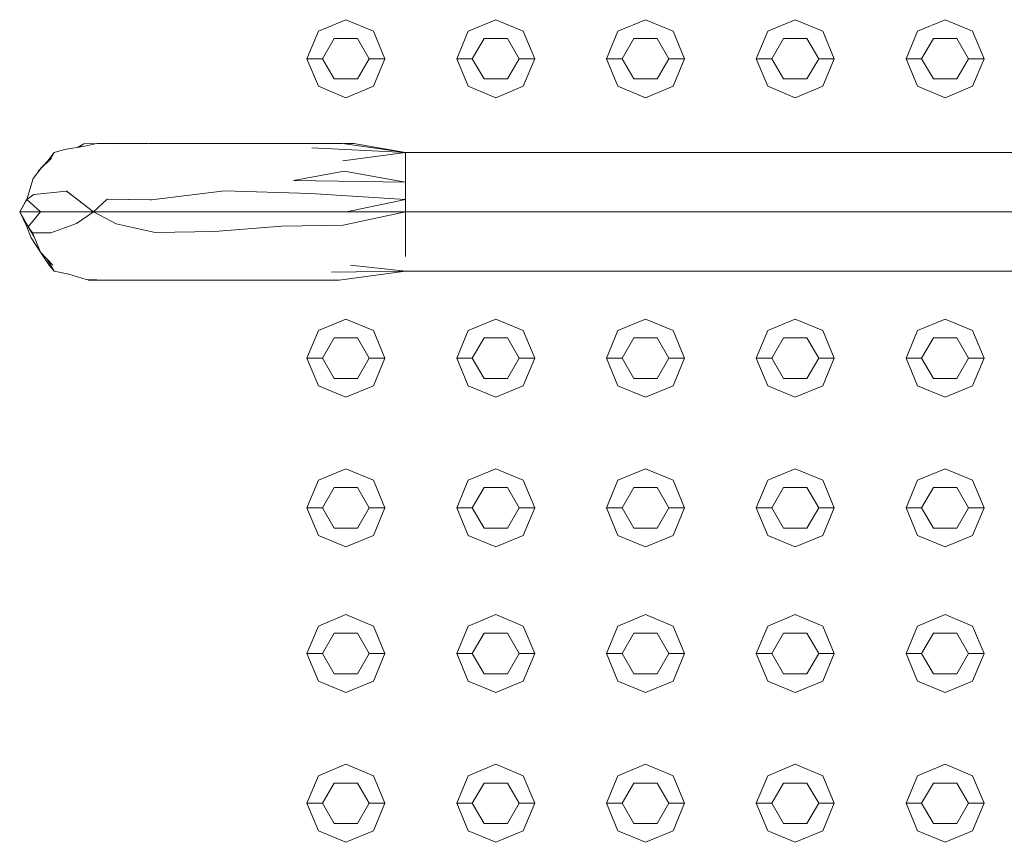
# Model space of a CAD drawing. Header units: millimetres. Extents: x 2 to 902, y -447 to 199.
# Tile 696 of 1056: x 22.043 to 22.674, y 171.247 to 171.775. Entities that reach past the tile are written whole.
import ezdxf

# ---------------------------------------------------------------- set-up
doc = ezdxf.new("R2010")
doc.units = ezdxf.units.MM
doc.header["$MEASUREMENT"] = 0
for name, color, linetype, lineweight in [('IFC-Corrimão-Contorno', 36, 'Continuous', 5), ('IFC-Elemento construtivo genérico-Contorno', 253, 'Continuous', 5), ('IFC-Escada-Contorno', 32, 'Continuous', 5)]:
    doc.layers.add(name, color=color, linetype=linetype, lineweight=lineweight)

msp = doc.modelspace()

# ---------------------------------------------------------------- linework, layer by layer
at = {"layer": 'IFC-Corrimão-Contorno', "color": 7, "lineweight": 5}
for p, q in [((22.07191, 171.69142), (22.08487, 171.69351)), ((22.08015, 171.69275), (22.08411, 171.69493)), ((22.08111, 171.6929), (22.08411, 171.69493)), ((22.08411, 171.69493), (22.09249, 171.69528)), ((22.08487, 171.69351), (22.09263, 171.69532)), ((22.09263, 171.69532), (22.10608, 171.695)), ((22.09304, 171.69531), (22.09395, 171.69535)), ((22.09395, 171.69535), (22.10682, 171.69527)), ((22.10608, 171.695), (22.12603, 171.69533)), ((22.10682, 171.69527), (22.12519, 171.69531)), ((22.12603, 171.69533), (22.17524, 171.69532)), ((22.16554, 171.69533), (22.16692, 171.69532)), ((22.17524, 171.69532), (22.21211, 171.69527)), ((22.21211, 171.69527), (22.25004, 171.69535)), ((22.23068, 171.69531), (22.23128, 171.69532)), ((22.23128, 171.69532), (22.23289, 171.69531)), ((22.25004, 171.69535), (22.2903, 171.68954)), ((22.25075, 171.69524), (22.25722, 171.69522)), ((22.2514, 171.69493), (22.2903, 171.68954)), ((22.25722, 171.69522), (22.2903, 171.68954)), ((22.06107, 171.68406), (22.0651, 171.68954)), ((22.06225, 171.68458), (22.0651, 171.68954)), ((22.06225, 171.68458), (22.0651, 171.68954)), ((22.06225, 171.68459), (22.0651, 171.68954)), ((22.06225, 171.68459), (22.0651, 171.68954)), ((22.0651, 171.68954), (22.07191, 171.69142)), ((22.23024, 171.69248), (22.2903, 171.68954)), ((22.25019, 171.68406), (22.2903, 171.68954)), ((22.2903, 171.68954), (22.68711, 171.68954)), ((22.2903, 171.65143), (22.2903, 171.68954)), ((22.05492, 171.67751), (22.06107, 171.68406)), ((22.05668, 171.67926), (22.06347, 171.68576)), ((22.05169, 171.67278), (22.05668, 171.67926)), ((22.05485, 171.67689), (22.05492, 171.67751)), ((22.21856, 171.67144), (22.25104, 171.67751)), ((22.25104, 171.67751), (22.2903, 171.67048)), ((22.2903, 171.67048), (22.2903, 171.68001)), ((22.04763, 171.65926), (22.05169, 171.67278)), ((22.21856, 171.67144), (22.2903, 171.67048)), ((22.2903, 171.65926), (22.2903, 171.67048)), ((22.04763, 171.65926), (22.05227, 171.66258)), ((22.05227, 171.66258), (22.07303, 171.66464)), ((22.07303, 171.66464), (22.09032, 171.65143)), ((22.12752, 171.65913), (22.17447, 171.66492)), ((22.17447, 171.66492), (22.22937, 171.66312)), ((22.22937, 171.66312), (22.2903, 171.65926)), ((22.04311, 171.65143), (22.04763, 171.65926)), ((22.04311, 171.65143), (22.04763, 171.65926)), ((22.04311, 171.65143), (22.04763, 171.65926)), ((22.04311, 171.65143), (22.04763, 171.65926)), ((22.04311, 171.65143), (22.04688, 171.65796)), ((22.04688, 171.65796), (22.04763, 171.65926)), ((22.04763, 171.65926), (22.05648, 171.65143)), ((22.09032, 171.65143), (22.09918, 171.65956)), ((22.09918, 171.65956), (22.12665, 171.65913)), ((22.12665, 171.65913), (22.12752, 171.65913)), ((22.25254, 171.65143), (22.2903, 171.65926)), ((22.2903, 171.65143), (22.2903, 171.65926)), ((22.04311, 171.65143), (22.05648, 171.65143)), ((22.04311, 171.65143), (22.05237, 171.63539)), ((22.04311, 171.65143), (22.0472, 171.64292)), ((22.04311, 171.65143), (22.04861, 171.64191)), ((22.04311, 171.65143), (22.04688, 171.6449)), ((22.04311, 171.65143), (22.05236, 171.6354)), ((22.04861, 171.64191), (22.05648, 171.65143)), ((22.05648, 171.65143), (22.06671, 171.65143)), ((22.06671, 171.65143), (22.07851, 171.65143)), ((22.06986, 171.65143), (22.07851, 171.65143)), ((22.07851, 171.65143), (22.09032, 171.65143)), ((22.07948, 171.644), (22.09032, 171.65143)), ((22.09032, 171.65143), (22.10497, 171.64375)), ((22.09032, 171.65143), (22.12143, 171.65143)), ((22.12143, 171.65143), (22.15254, 171.65143)), ((22.14031, 171.65143), (22.19031, 171.65143)), ((22.15254, 171.65143), (22.21477, 171.65143)), ((22.19031, 171.65143), (22.24031, 171.65143)), ((22.21477, 171.65143), (22.24031, 171.65143)), ((22.24031, 171.65143), (22.2903, 171.65143)), ((22.25035, 171.64292), (22.2903, 171.65143)), ((22.25254, 171.65143), (22.2903, 171.65143)), ((22.2903, 171.65143), (22.68711, 171.65143)), ((22.2903, 171.62286), (22.2903, 171.65143)), ((22.2903, 171.64191), (22.2903, 171.65143)), ((22.04688, 171.6449), (22.04861, 171.64191)), ((22.0472, 171.64292), (22.0504, 171.63474)), ((22.06314, 171.63794), (22.07948, 171.644)), ((22.10497, 171.64375), (22.12992, 171.63817)), ((22.211, 171.64216), (22.25035, 171.64292)), ((22.04861, 171.64191), (22.04908, 171.64109)), ((22.04861, 171.64191), (22.05065, 171.63836)), ((22.04861, 171.64191), (22.05126, 171.63805)), ((22.05065, 171.63836), (22.05236, 171.63539)), ((22.05126, 171.63805), (22.06314, 171.63794)), ((22.05126, 171.63805), (22.05236, 171.6354)), ((22.12992, 171.63817), (22.16795, 171.63878)), ((22.16795, 171.63878), (22.211, 171.64216)), ((22.2903, 171.63238), (22.2903, 171.64191)), ((22.0504, 171.63474), (22.05638, 171.6255)), ((22.05237, 171.63539), (22.05647, 171.62551)), ((22.05638, 171.6255), (22.06202, 171.61732)), ((22.05647, 171.62551), (22.06428, 171.6173)), ((22.06054, 171.62122), (22.0651, 171.61332)), ((22.06055, 171.62121), (22.0651, 171.61332)), ((22.06202, 171.61732), (22.0651, 171.61332)), ((22.25508, 171.61732), (22.2903, 171.61332)), ((22.0651, 171.61332), (22.07462, 171.61139)), ((22.07462, 171.61139), (22.08572, 171.60798)), ((22.24305, 171.61269), (22.2903, 171.61332)), ((22.24787, 171.60764), (22.2903, 171.61332)), ((22.2903, 171.61332), (22.68711, 171.61332)), ((22.08572, 171.60798), (22.09968, 171.60765)), ((22.08654, 171.60796), (22.08717, 171.60764)), ((22.08717, 171.60764), (22.09937, 171.60766)), ((22.09968, 171.60765), (22.10323, 171.60757)), ((22.10323, 171.60757), (22.12696, 171.60771)), ((22.11066, 171.60761), (22.12603, 171.60754)), ((22.12603, 171.60754), (22.1468, 171.60761)), ((22.12696, 171.60771), (22.15215, 171.60761)), ((22.1468, 171.60761), (22.14976, 171.60762)), ((22.15215, 171.60761), (22.16554, 171.60754)), ((22.16554, 171.60754), (22.20481, 171.60766)), ((22.19292, 171.60762), (22.2022, 171.60757)), ((22.2022, 171.60757), (22.23276, 171.60765)), ((22.20481, 171.60766), (22.24787, 171.60764))]:
    msp.add_line(p, q, dxfattribs=at)
at = {"layer": 'IFC-Elemento construtivo genérico-Contorno', "color": 7, "lineweight": 5}
for p, q in [((22.23451, 171.76731), (22.25218, 171.77463)), ((22.23451, 171.76731), (22.25218, 171.77463)), ((22.25218, 171.77463), (22.26986, 171.76731)), ((22.25218, 171.77463), (22.26986, 171.76731)), ((22.33051, 171.76731), (22.34819, 171.77463)), ((22.33051, 171.76731), (22.34819, 171.77463)), ((22.34819, 171.77463), (22.36586, 171.76731)), ((22.34819, 171.77463), (22.36586, 171.76731)), ((22.42651, 171.76731), (22.44418, 171.77463)), ((22.42651, 171.76731), (22.44418, 171.77463)), ((22.44418, 171.77463), (22.46186, 171.76731)), ((22.44418, 171.77463), (22.46186, 171.76731)), ((22.52251, 171.76731), (22.54018, 171.77463)), ((22.52251, 171.76731), (22.54018, 171.77463)), ((22.54018, 171.77463), (22.55786, 171.76731)), ((22.54018, 171.77463), (22.55786, 171.76731)), ((22.61851, 171.76731), (22.63618, 171.77463)), ((22.61851, 171.76731), (22.63618, 171.77463)), ((22.63618, 171.77463), (22.65386, 171.76731)), ((22.63618, 171.77463), (22.65386, 171.76731)), ((22.22718, 171.74963), (22.23451, 171.76731)), ((22.22718, 171.74963), (22.23451, 171.76731)), ((22.23718, 171.74963), (22.24468, 171.76262)), ((22.23718, 171.74963), (22.24468, 171.76262)), ((22.24468, 171.76262), (22.25968, 171.76262)), ((22.24468, 171.76262), (22.25968, 171.76262)), ((22.25968, 171.76262), (22.26718, 171.74963)), ((22.25968, 171.76262), (22.26718, 171.74963)), ((22.26986, 171.76731), (22.27718, 171.74963)), ((22.26986, 171.76731), (22.27718, 171.74963)), ((22.32319, 171.74963), (22.33051, 171.76731)), ((22.32319, 171.74963), (22.33051, 171.76731)), ((22.33319, 171.74963), (22.34069, 171.76262)), ((22.33319, 171.74963), (22.34069, 171.76262)), ((22.34069, 171.76262), (22.35569, 171.76262)), ((22.34069, 171.76262), (22.35569, 171.76262)), ((22.35569, 171.76262), (22.36319, 171.74963)), ((22.35569, 171.76262), (22.36319, 171.74963)), ((22.36586, 171.76731), (22.37319, 171.74963)), ((22.36586, 171.76731), (22.37319, 171.74963)), ((22.41918, 171.74963), (22.42651, 171.76731)), ((22.41918, 171.74963), (22.42651, 171.76731)), ((22.42918, 171.74963), (22.43668, 171.76262)), ((22.42918, 171.74963), (22.43668, 171.76262)), ((22.43668, 171.76262), (22.45168, 171.76262)), ((22.43668, 171.76262), (22.45168, 171.76262)), ((22.45168, 171.76262), (22.45918, 171.74963)), ((22.45168, 171.76262), (22.45918, 171.74963)), ((22.46186, 171.76731), (22.46918, 171.74963)), ((22.46186, 171.76731), (22.46918, 171.74963)), ((22.51518, 171.74963), (22.52251, 171.76731)), ((22.51518, 171.74963), (22.52251, 171.76731)), ((22.52518, 171.74963), (22.53268, 171.76262)), ((22.52518, 171.74963), (22.53268, 171.76262)), ((22.53268, 171.76262), (22.54768, 171.76262)), ((22.53268, 171.76262), (22.54768, 171.76262)), ((22.54768, 171.76262), (22.55518, 171.74963)), ((22.54768, 171.76262), (22.55518, 171.74963)), ((22.55786, 171.76731), (22.56518, 171.74963)), ((22.55786, 171.76731), (22.56518, 171.74963)), ((22.61118, 171.74963), (22.61851, 171.76731)), ((22.61118, 171.74963), (22.61851, 171.76731)), ((22.62118, 171.74963), (22.62868, 171.76262)), ((22.62118, 171.74963), (22.62868, 171.76262)), ((22.62868, 171.76262), (22.64368, 171.76262)), ((22.62868, 171.76262), (22.64368, 171.76262)), ((22.64368, 171.76262), (22.65118, 171.74963)), ((22.64368, 171.76262), (22.65118, 171.74963)), ((22.65386, 171.76731), (22.66118, 171.74963)), ((22.65386, 171.76731), (22.66118, 171.74963)), ((22.22718, 171.74963), (22.23718, 171.74963)), ((22.22718, 171.74963), (22.23451, 171.73195)), ((22.22718, 171.74963), (22.23718, 171.74963)), ((22.22718, 171.74963), (22.23451, 171.73195)), ((22.23718, 171.74963), (22.24468, 171.73663)), ((22.23718, 171.74963), (22.24468, 171.73663)), ((22.25968, 171.73663), (22.26718, 171.74963)), ((22.25968, 171.73663), (22.26718, 171.74963)), ((22.26718, 171.74963), (22.27718, 171.74963)), ((22.26718, 171.74963), (22.27718, 171.74963)), ((22.26986, 171.73195), (22.27718, 171.74963)), ((22.26986, 171.73195), (22.27718, 171.74963)), ((22.32319, 171.74963), (22.33319, 171.74963)), ((22.32319, 171.74963), (22.33051, 171.73195)), ((22.32319, 171.74963), (22.33319, 171.74963)), ((22.32319, 171.74963), (22.33051, 171.73195)), ((22.33319, 171.74963), (22.34069, 171.73663)), ((22.33319, 171.74963), (22.34069, 171.73663)), ((22.35569, 171.73663), (22.36319, 171.74963)), ((22.35569, 171.73663), (22.36319, 171.74963)), ((22.36319, 171.74963), (22.37319, 171.74963)), ((22.36319, 171.74963), (22.37319, 171.74963)), ((22.36586, 171.73195), (22.37319, 171.74963)), ((22.36586, 171.73195), (22.37319, 171.74963)), ((22.41918, 171.74963), (22.42918, 171.74963)), ((22.41918, 171.74963), (22.42651, 171.73195)), ((22.41918, 171.74963), (22.42918, 171.74963)), ((22.41918, 171.74963), (22.42651, 171.73195)), ((22.42918, 171.74963), (22.43668, 171.73663)), ((22.42918, 171.74963), (22.43668, 171.73663)), ((22.45168, 171.73663), (22.45918, 171.74963)), ((22.45168, 171.73663), (22.45918, 171.74963)), ((22.45918, 171.74963), (22.46918, 171.74963)), ((22.45918, 171.74963), (22.46918, 171.74963)), ((22.46186, 171.73195), (22.46918, 171.74963)), ((22.46186, 171.73195), (22.46918, 171.74963)), ((22.51518, 171.74963), (22.52518, 171.74963)), ((22.51518, 171.74963), (22.52251, 171.73195)), ((22.51518, 171.74963), (22.52518, 171.74963)), ((22.51518, 171.74963), (22.52251, 171.73195)), ((22.52518, 171.74963), (22.53268, 171.73663)), ((22.52518, 171.74963), (22.53268, 171.73663)), ((22.54768, 171.73663), (22.55518, 171.74963)), ((22.54768, 171.73663), (22.55518, 171.74963)), ((22.55518, 171.74963), (22.56518, 171.74963)), ((22.55518, 171.74963), (22.56518, 171.74963)), ((22.55786, 171.73195), (22.56518, 171.74963)), ((22.55786, 171.73195), (22.56518, 171.74963)), ((22.61118, 171.74963), (22.62118, 171.74963)), ((22.61118, 171.74963), (22.61851, 171.73195)), ((22.61118, 171.74963), (22.62118, 171.74963)), ((22.61118, 171.74963), (22.61851, 171.73195)), ((22.62118, 171.74963), (22.62868, 171.73663)), ((22.62118, 171.74963), (22.62868, 171.73663)), ((22.64368, 171.73663), (22.65118, 171.74963)), ((22.64368, 171.73663), (22.65118, 171.74963)), ((22.65118, 171.74963), (22.66118, 171.74963)), ((22.65118, 171.74963), (22.66118, 171.74963)), ((22.65386, 171.73195), (22.66118, 171.74963)), ((22.65386, 171.73195), (22.66118, 171.74963)), ((22.23451, 171.73195), (22.25218, 171.72463)), ((22.23451, 171.73195), (22.25218, 171.72463)), ((22.24468, 171.73663), (22.25968, 171.73663)), ((22.24468, 171.73663), (22.25968, 171.73663)), ((22.25218, 171.72463), (22.26986, 171.73195)), ((22.25218, 171.72463), (22.26986, 171.73195)), ((22.33051, 171.73195), (22.34819, 171.72463)), ((22.33051, 171.73195), (22.34819, 171.72463)), ((22.34069, 171.73663), (22.35569, 171.73663)), ((22.34069, 171.73663), (22.35569, 171.73663)), ((22.34819, 171.72463), (22.36586, 171.73195)), ((22.34819, 171.72463), (22.36586, 171.73195)), ((22.42651, 171.73195), (22.44418, 171.72463)), ((22.42651, 171.73195), (22.44418, 171.72463)), ((22.43668, 171.73663), (22.45168, 171.73663)), ((22.43668, 171.73663), (22.45168, 171.73663)), ((22.44418, 171.72463), (22.46186, 171.73195)), ((22.44418, 171.72463), (22.46186, 171.73195)), ((22.52251, 171.73195), (22.54018, 171.72463)), ((22.52251, 171.73195), (22.54018, 171.72463)), ((22.53268, 171.73663), (22.54768, 171.73663)), ((22.53268, 171.73663), (22.54768, 171.73663)), ((22.54018, 171.72463), (22.55786, 171.73195)), ((22.54018, 171.72463), (22.55786, 171.73195)), ((22.61851, 171.73195), (22.63618, 171.72463)), ((22.61851, 171.73195), (22.63618, 171.72463)), ((22.62868, 171.73663), (22.64368, 171.73663)), ((22.62868, 171.73663), (22.64368, 171.73663)), ((22.63618, 171.72463), (22.65386, 171.73195)), ((22.63618, 171.72463), (22.65386, 171.73195)), ((22.23451, 171.57531), (22.25218, 171.58263)), ((22.23451, 171.57531), (22.25218, 171.58263)), ((22.25218, 171.58263), (22.26986, 171.57531)), ((22.25218, 171.58263), (22.26986, 171.57531)), ((22.33051, 171.57531), (22.34819, 171.58263)), ((22.33051, 171.57531), (22.34819, 171.58263)), ((22.34819, 171.58263), (22.36586, 171.57531)), ((22.34819, 171.58263), (22.36586, 171.57531)), ((22.42651, 171.57531), (22.44418, 171.58263)), ((22.42651, 171.57531), (22.44418, 171.58263)), ((22.44418, 171.58263), (22.46186, 171.57531)), ((22.44418, 171.58263), (22.46186, 171.57531)), ((22.52251, 171.57531), (22.54018, 171.58263)), ((22.52251, 171.57531), (22.54018, 171.58263)), ((22.54018, 171.58263), (22.55786, 171.57531)), ((22.54018, 171.58263), (22.55786, 171.57531)), ((22.61851, 171.57531), (22.63618, 171.58263)), ((22.61851, 171.57531), (22.63618, 171.58263)), ((22.63618, 171.58263), (22.65386, 171.57531)), ((22.63618, 171.58263), (22.65386, 171.57531)), ((22.22718, 171.55763), (22.23451, 171.57531)), ((22.22718, 171.55763), (22.23451, 171.57531)), ((22.26986, 171.57531), (22.27718, 171.55763)), ((22.26986, 171.57531), (22.27718, 171.55763)), ((22.32319, 171.55763), (22.33051, 171.57531)), ((22.32319, 171.55763), (22.33051, 171.57531)), ((22.36586, 171.57531), (22.37319, 171.55763)), ((22.36586, 171.57531), (22.37319, 171.55763)), ((22.41918, 171.55763), (22.42651, 171.57531)), ((22.41918, 171.55763), (22.42651, 171.57531)), ((22.46186, 171.57531), (22.46918, 171.55763)), ((22.46186, 171.57531), (22.46918, 171.55763)), ((22.51518, 171.55763), (22.52251, 171.57531)), ((22.51518, 171.55763), (22.52251, 171.57531)), ((22.55786, 171.57531), (22.56518, 171.55763)), ((22.55786, 171.57531), (22.56518, 171.55763)), ((22.61118, 171.55763), (22.61851, 171.57531)), ((22.61118, 171.55763), (22.61851, 171.57531)), ((22.65386, 171.57531), (22.66118, 171.55763)), ((22.65386, 171.57531), (22.66118, 171.55763)), ((22.23718, 171.55763), (22.24468, 171.57062)), ((22.23718, 171.55763), (22.24468, 171.57062)), ((22.24468, 171.57062), (22.25968, 171.57062)), ((22.24468, 171.57062), (22.25968, 171.57062)), ((22.25968, 171.57062), (22.26718, 171.55763)), ((22.25968, 171.57062), (22.26718, 171.55763)), ((22.33319, 171.55763), (22.34069, 171.57062)), ((22.33319, 171.55763), (22.34069, 171.57062)), ((22.34069, 171.57062), (22.35569, 171.57062)), ((22.34069, 171.57062), (22.35569, 171.57062)), ((22.35569, 171.57062), (22.36319, 171.55763)), ((22.35569, 171.57062), (22.36319, 171.55763)), ((22.42918, 171.55763), (22.43668, 171.57062)), ((22.42918, 171.55763), (22.43668, 171.57062)), ((22.43668, 171.57062), (22.45168, 171.57062)), ((22.43668, 171.57062), (22.45168, 171.57062)), ((22.45168, 171.57062), (22.45918, 171.55763)), ((22.45168, 171.57062), (22.45918, 171.55763)), ((22.52518, 171.55763), (22.53268, 171.57062)), ((22.52518, 171.55763), (22.53268, 171.57062)), ((22.53268, 171.57062), (22.54768, 171.57062)), ((22.53268, 171.57062), (22.54768, 171.57062)), ((22.54768, 171.57062), (22.55518, 171.55763)), ((22.54768, 171.57062), (22.55518, 171.55763)), ((22.62118, 171.55763), (22.62868, 171.57062)), ((22.62118, 171.55763), (22.62868, 171.57062)), ((22.62868, 171.57062), (22.64368, 171.57062)), ((22.62868, 171.57062), (22.64368, 171.57062)), ((22.64368, 171.57062), (22.65118, 171.55763)), ((22.64368, 171.57062), (22.65118, 171.55763)), ((22.22718, 171.55763), (22.23718, 171.55763)), ((22.22718, 171.55763), (22.23451, 171.53996)), ((22.22718, 171.55763), (22.23718, 171.55763)), ((22.22718, 171.55763), (22.23451, 171.53996)), ((22.23718, 171.55763), (22.24468, 171.54464)), ((22.23718, 171.55763), (22.24468, 171.54464)), ((22.25968, 171.54464), (22.26718, 171.55763)), ((22.25968, 171.54464), (22.26718, 171.55763)), ((22.26718, 171.55763), (22.27718, 171.55763)), ((22.26718, 171.55763), (22.27718, 171.55763)), ((22.26986, 171.53996), (22.27718, 171.55763)), ((22.26986, 171.53996), (22.27718, 171.55763)), ((22.32319, 171.55763), (22.33319, 171.55763)), ((22.32319, 171.55763), (22.33051, 171.53996)), ((22.32319, 171.55763), (22.33319, 171.55763)), ((22.32319, 171.55763), (22.33051, 171.53996)), ((22.33319, 171.55763), (22.34069, 171.54464)), ((22.33319, 171.55763), (22.34069, 171.54464)), ((22.35569, 171.54464), (22.36319, 171.55763)), ((22.35569, 171.54464), (22.36319, 171.55763)), ((22.36319, 171.55763), (22.37319, 171.55763)), ((22.36319, 171.55763), (22.37319, 171.55763)), ((22.36586, 171.53996), (22.37319, 171.55763)), ((22.36586, 171.53996), (22.37319, 171.55763)), ((22.41918, 171.55763), (22.42918, 171.55763)), ((22.41918, 171.55763), (22.42651, 171.53996)), ((22.41918, 171.55763), (22.42918, 171.55763)), ((22.41918, 171.55763), (22.42651, 171.53996)), ((22.42918, 171.55763), (22.43668, 171.54464)), ((22.42918, 171.55763), (22.43668, 171.54464)), ((22.45168, 171.54464), (22.45918, 171.55763)), ((22.45168, 171.54464), (22.45918, 171.55763)), ((22.45918, 171.55763), (22.46918, 171.55763)), ((22.45918, 171.55763), (22.46918, 171.55763)), ((22.46186, 171.53996), (22.46918, 171.55763)), ((22.46186, 171.53996), (22.46918, 171.55763)), ((22.51518, 171.55763), (22.52518, 171.55763)), ((22.51518, 171.55763), (22.52251, 171.53996)), ((22.51518, 171.55763), (22.52518, 171.55763)), ((22.51518, 171.55763), (22.52251, 171.53996)), ((22.52518, 171.55763), (22.53268, 171.54464)), ((22.52518, 171.55763), (22.53268, 171.54464)), ((22.54768, 171.54464), (22.55518, 171.55763)), ((22.54768, 171.54464), (22.55518, 171.55763)), ((22.55518, 171.55763), (22.56518, 171.55763)), ((22.55518, 171.55763), (22.56518, 171.55763)), ((22.55786, 171.53996), (22.56518, 171.55763)), ((22.55786, 171.53996), (22.56518, 171.55763)), ((22.61118, 171.55763), (22.62118, 171.55763)), ((22.61118, 171.55763), (22.61851, 171.53996)), ((22.61118, 171.55763), (22.62118, 171.55763)), ((22.61118, 171.55763), (22.61851, 171.53996)), ((22.62118, 171.55763), (22.62868, 171.54464)), ((22.62118, 171.55763), (22.62868, 171.54464)), ((22.64368, 171.54464), (22.65118, 171.55763)), ((22.64368, 171.54464), (22.65118, 171.55763)), ((22.65118, 171.55763), (22.66118, 171.55763)), ((22.65118, 171.55763), (22.66118, 171.55763)), ((22.65386, 171.53996), (22.66118, 171.55763)), ((22.65386, 171.53996), (22.66118, 171.55763)), ((22.24468, 171.54464), (22.25968, 171.54464)), ((22.24468, 171.54464), (22.25968, 171.54464)), ((22.34069, 171.54464), (22.35569, 171.54464)), ((22.34069, 171.54464), (22.35569, 171.54464)), ((22.43668, 171.54464), (22.45168, 171.54464)), ((22.43668, 171.54464), (22.45168, 171.54464)), ((22.53268, 171.54464), (22.54768, 171.54464)), ((22.53268, 171.54464), (22.54768, 171.54464)), ((22.62868, 171.54464), (22.64368, 171.54464)), ((22.62868, 171.54464), (22.64368, 171.54464)), ((22.23451, 171.53996), (22.25218, 171.53263)), ((22.23451, 171.53996), (22.25218, 171.53263)), ((22.25218, 171.53263), (22.26986, 171.53996)), ((22.25218, 171.53263), (22.26986, 171.53996)), ((22.33051, 171.53996), (22.34819, 171.53263)), ((22.33051, 171.53996), (22.34819, 171.53263)), ((22.34819, 171.53263), (22.36586, 171.53996)), ((22.34819, 171.53263), (22.36586, 171.53996)), ((22.42651, 171.53996), (22.44418, 171.53263)), ((22.42651, 171.53996), (22.44418, 171.53263)), ((22.44418, 171.53263), (22.46186, 171.53996)), ((22.44418, 171.53263), (22.46186, 171.53996)), ((22.52251, 171.53996), (22.54018, 171.53263)), ((22.52251, 171.53996), (22.54018, 171.53263)), ((22.54018, 171.53263), (22.55786, 171.53996)), ((22.54018, 171.53263), (22.55786, 171.53996)), ((22.61851, 171.53996), (22.63618, 171.53263)), ((22.61851, 171.53996), (22.63618, 171.53263)), ((22.63618, 171.53263), (22.65386, 171.53996)), ((22.63618, 171.53263), (22.65386, 171.53996)), ((22.23451, 171.47931), (22.25218, 171.48663)), ((22.23451, 171.47931), (22.25218, 171.48663)), ((22.25218, 171.48663), (22.26986, 171.47931)), ((22.25218, 171.48663), (22.26986, 171.47931)), ((22.33051, 171.47931), (22.34819, 171.48663)), ((22.33051, 171.47931), (22.34819, 171.48663)), ((22.34819, 171.48663), (22.36586, 171.47931)), ((22.34819, 171.48663), (22.36586, 171.47931)), ((22.42651, 171.47931), (22.44418, 171.48663)), ((22.42651, 171.47931), (22.44418, 171.48663)), ((22.44418, 171.48663), (22.46186, 171.47931)), ((22.44418, 171.48663), (22.46186, 171.47931)), ((22.52251, 171.47931), (22.54018, 171.48663)), ((22.52251, 171.47931), (22.54018, 171.48663)), ((22.54018, 171.48663), (22.55786, 171.47931)), ((22.54018, 171.48663), (22.55786, 171.47931)), ((22.61851, 171.47931), (22.63618, 171.48663)), ((22.61851, 171.47931), (22.63618, 171.48663)), ((22.63618, 171.48663), (22.65386, 171.47931)), ((22.63618, 171.48663), (22.65386, 171.47931)), ((22.22718, 171.46163), (22.23451, 171.47931)), ((22.22718, 171.46163), (22.23451, 171.47931)), ((22.26986, 171.47931), (22.27718, 171.46163)), ((22.26986, 171.47931), (22.27718, 171.46163)), ((22.32319, 171.46163), (22.33051, 171.47931)), ((22.32319, 171.46163), (22.33051, 171.47931)), ((22.36586, 171.47931), (22.37319, 171.46163)), ((22.36586, 171.47931), (22.37319, 171.46163)), ((22.41918, 171.46163), (22.42651, 171.47931)), ((22.41918, 171.46163), (22.42651, 171.47931)), ((22.46186, 171.47931), (22.46918, 171.46163)), ((22.46186, 171.47931), (22.46918, 171.46163)), ((22.51518, 171.46163), (22.52251, 171.47931)), ((22.51518, 171.46163), (22.52251, 171.47931)), ((22.55786, 171.47931), (22.56518, 171.46163)), ((22.55786, 171.47931), (22.56518, 171.46163)), ((22.61118, 171.46163), (22.61851, 171.47931)), ((22.61118, 171.46163), (22.61851, 171.47931)), ((22.65386, 171.47931), (22.66118, 171.46163)), ((22.65386, 171.47931), (22.66118, 171.46163)), ((22.23718, 171.46163), (22.24468, 171.47462)), ((22.23718, 171.46163), (22.24468, 171.47462)), ((22.24468, 171.47462), (22.25968, 171.47462)), ((22.24468, 171.47462), (22.25968, 171.47462)), ((22.25968, 171.47462), (22.26718, 171.46163)), ((22.25968, 171.47462), (22.26718, 171.46163)), ((22.33319, 171.46163), (22.34069, 171.47462)), ((22.33319, 171.46163), (22.34069, 171.47462)), ((22.34069, 171.47462), (22.35569, 171.47462)), ((22.34069, 171.47462), (22.35569, 171.47462)), ((22.35569, 171.47462), (22.36319, 171.46163)), ((22.35569, 171.47462), (22.36319, 171.46163)), ((22.42918, 171.46163), (22.43668, 171.47462)), ((22.42918, 171.46163), (22.43668, 171.47462)), ((22.43668, 171.47462), (22.45168, 171.47462)), ((22.43668, 171.47462), (22.45168, 171.47462)), ((22.45168, 171.47462), (22.45918, 171.46163)), ((22.45168, 171.47462), (22.45918, 171.46163)), ((22.52518, 171.46163), (22.53268, 171.47462)), ((22.52518, 171.46163), (22.53268, 171.47462)), ((22.53268, 171.47462), (22.54768, 171.47462)), ((22.53268, 171.47462), (22.54768, 171.47462)), ((22.54768, 171.47462), (22.55518, 171.46163)), ((22.54768, 171.47462), (22.55518, 171.46163)), ((22.62118, 171.46163), (22.62868, 171.47462)), ((22.62118, 171.46163), (22.62868, 171.47462)), ((22.62868, 171.47462), (22.64368, 171.47462)), ((22.62868, 171.47462), (22.64368, 171.47462)), ((22.64368, 171.47462), (22.65118, 171.46163)), ((22.64368, 171.47462), (22.65118, 171.46163)), ((22.22718, 171.46163), (22.23718, 171.46163)), ((22.22718, 171.46163), (22.23451, 171.44395)), ((22.22718, 171.46163), (22.23718, 171.46163)), ((22.22718, 171.46163), (22.23451, 171.44395)), ((22.23718, 171.46163), (22.24468, 171.44864)), ((22.23718, 171.46163), (22.24468, 171.44864)), ((22.25968, 171.44864), (22.26718, 171.46163)), ((22.25968, 171.44864), (22.26718, 171.46163)), ((22.26718, 171.46163), (22.27718, 171.46163)), ((22.26718, 171.46163), (22.27718, 171.46163)), ((22.26986, 171.44395), (22.27718, 171.46163)), ((22.26986, 171.44395), (22.27718, 171.46163)), ((22.32319, 171.46163), (22.33319, 171.46163)), ((22.32319, 171.46163), (22.33051, 171.44395)), ((22.32319, 171.46163), (22.33319, 171.46163)), ((22.32319, 171.46163), (22.33051, 171.44395)), ((22.33319, 171.46163), (22.34069, 171.44864)), ((22.33319, 171.46163), (22.34069, 171.44864)), ((22.35569, 171.44864), (22.36319, 171.46163)), ((22.35569, 171.44864), (22.36319, 171.46163)), ((22.36319, 171.46163), (22.37319, 171.46163)), ((22.36319, 171.46163), (22.37319, 171.46163)), ((22.36586, 171.44395), (22.37319, 171.46163)), ((22.36586, 171.44395), (22.37319, 171.46163)), ((22.41918, 171.46163), (22.42918, 171.46163)), ((22.41918, 171.46163), (22.42651, 171.44395)), ((22.41918, 171.46163), (22.42918, 171.46163)), ((22.41918, 171.46163), (22.42651, 171.44395)), ((22.42918, 171.46163), (22.43668, 171.44864)), ((22.42918, 171.46163), (22.43668, 171.44864)), ((22.45168, 171.44864), (22.45918, 171.46163)), ((22.45168, 171.44864), (22.45918, 171.46163)), ((22.45918, 171.46163), (22.46918, 171.46163)), ((22.45918, 171.46163), (22.46918, 171.46163)), ((22.46186, 171.44395), (22.46918, 171.46163)), ((22.46186, 171.44395), (22.46918, 171.46163)), ((22.51518, 171.46163), (22.52518, 171.46163)), ((22.51518, 171.46163), (22.52251, 171.44395)), ((22.51518, 171.46163), (22.52518, 171.46163)), ((22.51518, 171.46163), (22.52251, 171.44395)), ((22.52518, 171.46163), (22.53268, 171.44864)), ((22.52518, 171.46163), (22.53268, 171.44864)), ((22.54768, 171.44864), (22.55518, 171.46163)), ((22.54768, 171.44864), (22.55518, 171.46163)), ((22.55518, 171.46163), (22.56518, 171.46163)), ((22.55518, 171.46163), (22.56518, 171.46163)), ((22.55786, 171.44395), (22.56518, 171.46163)), ((22.55786, 171.44395), (22.56518, 171.46163)), ((22.61118, 171.46163), (22.62118, 171.46163)), ((22.61118, 171.46163), (22.61851, 171.44395)), ((22.61118, 171.46163), (22.62118, 171.46163)), ((22.61118, 171.46163), (22.61851, 171.44395)), ((22.62118, 171.46163), (22.62868, 171.44864)), ((22.62118, 171.46163), (22.62868, 171.44864)), ((22.64368, 171.44864), (22.65118, 171.46163)), ((22.64368, 171.44864), (22.65118, 171.46163)), ((22.65118, 171.46163), (22.66118, 171.46163)), ((22.65118, 171.46163), (22.66118, 171.46163)), ((22.65386, 171.44395), (22.66118, 171.46163)), ((22.65386, 171.44395), (22.66118, 171.46163)), ((22.24468, 171.44864), (22.25968, 171.44864)), ((22.24468, 171.44864), (22.25968, 171.44864)), ((22.34069, 171.44864), (22.35569, 171.44864)), ((22.34069, 171.44864), (22.35569, 171.44864)), ((22.43668, 171.44864), (22.45168, 171.44864)), ((22.43668, 171.44864), (22.45168, 171.44864)), ((22.53268, 171.44864), (22.54768, 171.44864)), ((22.53268, 171.44864), (22.54768, 171.44864)), ((22.62868, 171.44864), (22.64368, 171.44864)), ((22.62868, 171.44864), (22.64368, 171.44864)), ((22.23451, 171.44395), (22.25218, 171.43663)), ((22.23451, 171.44395), (22.25218, 171.43663)), ((22.25218, 171.43663), (22.26986, 171.44395)), ((22.25218, 171.43663), (22.26986, 171.44395)), ((22.33051, 171.44395), (22.34819, 171.43663)), ((22.33051, 171.44395), (22.34819, 171.43663)), ((22.34819, 171.43663), (22.36586, 171.44395)), ((22.34819, 171.43663), (22.36586, 171.44395)), ((22.42651, 171.44395), (22.44418, 171.43663)), ((22.42651, 171.44395), (22.44418, 171.43663)), ((22.44418, 171.43663), (22.46186, 171.44395)), ((22.44418, 171.43663), (22.46186, 171.44395)), ((22.52251, 171.44395), (22.54018, 171.43663)), ((22.52251, 171.44395), (22.54018, 171.43663)), ((22.54018, 171.43663), (22.55786, 171.44395)), ((22.54018, 171.43663), (22.55786, 171.44395)), ((22.61851, 171.44395), (22.63618, 171.43663)), ((22.61851, 171.44395), (22.63618, 171.43663)), ((22.63618, 171.43663), (22.65386, 171.44395)), ((22.63618, 171.43663), (22.65386, 171.44395)), ((22.23451, 171.38588), (22.25218, 171.39321)), ((22.23451, 171.38588), (22.25218, 171.39321)), ((22.25218, 171.39321), (22.26986, 171.38588)), ((22.25218, 171.39321), (22.26986, 171.38588)), ((22.33051, 171.38588), (22.34819, 171.39321)), ((22.33051, 171.38588), (22.34819, 171.39321)), ((22.34819, 171.39321), (22.36586, 171.38588)), ((22.34819, 171.39321), (22.36586, 171.38588)), ((22.42651, 171.38588), (22.44418, 171.39321)), ((22.42651, 171.38588), (22.44418, 171.39321)), ((22.44418, 171.39321), (22.46186, 171.38588)), ((22.44418, 171.39321), (22.46186, 171.38588)), ((22.52251, 171.38588), (22.54018, 171.39321)), ((22.52251, 171.38588), (22.54018, 171.39321)), ((22.54018, 171.39321), (22.55786, 171.38588)), ((22.54018, 171.39321), (22.55786, 171.38588)), ((22.61851, 171.38588), (22.63618, 171.39321)), ((22.61851, 171.38588), (22.63618, 171.39321)), ((22.63618, 171.39321), (22.65386, 171.38588)), ((22.63618, 171.39321), (22.65386, 171.38588)), ((22.22718, 171.36821), (22.23451, 171.38588)), ((22.22718, 171.36821), (22.23451, 171.38588)), ((22.26986, 171.38588), (22.27718, 171.36821)), ((22.26986, 171.38588), (22.27718, 171.36821)), ((22.32319, 171.36821), (22.33051, 171.38588)), ((22.32319, 171.36821), (22.33051, 171.38588)), ((22.36586, 171.38588), (22.37319, 171.36821)), ((22.36586, 171.38588), (22.37319, 171.36821)), ((22.41918, 171.36821), (22.42651, 171.38588)), ((22.41918, 171.36821), (22.42651, 171.38588)), ((22.46186, 171.38588), (22.46918, 171.36821)), ((22.46186, 171.38588), (22.46918, 171.36821)), ((22.51518, 171.36821), (22.52251, 171.38588)), ((22.51518, 171.36821), (22.52251, 171.38588)), ((22.55786, 171.38588), (22.56518, 171.36821)), ((22.55786, 171.38588), (22.56518, 171.36821)), ((22.61118, 171.36821), (22.61851, 171.38588)), ((22.61118, 171.36821), (22.61851, 171.38588)), ((22.65386, 171.38588), (22.66118, 171.36821)), ((22.65386, 171.38588), (22.66118, 171.36821)), ((22.23718, 171.36821), (22.24468, 171.3812)), ((22.23718, 171.36821), (22.24468, 171.3812)), ((22.24468, 171.3812), (22.25968, 171.3812)), ((22.24468, 171.3812), (22.25968, 171.3812)), ((22.25968, 171.3812), (22.26718, 171.36821)), ((22.25968, 171.3812), (22.26718, 171.36821)), ((22.33319, 171.36821), (22.34069, 171.3812)), ((22.33319, 171.36821), (22.34069, 171.3812)), ((22.34069, 171.3812), (22.35569, 171.3812)), ((22.34069, 171.3812), (22.35569, 171.3812)), ((22.35569, 171.3812), (22.36319, 171.36821)), ((22.35569, 171.3812), (22.36319, 171.36821)), ((22.42918, 171.36821), (22.43668, 171.3812)), ((22.42918, 171.36821), (22.43668, 171.3812)), ((22.43668, 171.3812), (22.45168, 171.3812)), ((22.43668, 171.3812), (22.45168, 171.3812)), ((22.45168, 171.3812), (22.45918, 171.36821)), ((22.45168, 171.3812), (22.45918, 171.36821)), ((22.52518, 171.36821), (22.53268, 171.3812)), ((22.52518, 171.36821), (22.53268, 171.3812)), ((22.53268, 171.3812), (22.54768, 171.3812)), ((22.53268, 171.3812), (22.54768, 171.3812)), ((22.54768, 171.3812), (22.55518, 171.36821)), ((22.54768, 171.3812), (22.55518, 171.36821)), ((22.62118, 171.36821), (22.62868, 171.3812)), ((22.62118, 171.36821), (22.62868, 171.3812)), ((22.62868, 171.3812), (22.64368, 171.3812)), ((22.62868, 171.3812), (22.64368, 171.3812)), ((22.64368, 171.3812), (22.65118, 171.36821)), ((22.64368, 171.3812), (22.65118, 171.36821)), ((22.22718, 171.36821), (22.23718, 171.36821)), ((22.22718, 171.36821), (22.23451, 171.35053)), ((22.22718, 171.36821), (22.23718, 171.36821)), ((22.22718, 171.36821), (22.23451, 171.35053)), ((22.23718, 171.36821), (22.24468, 171.35522)), ((22.23718, 171.36821), (22.24468, 171.35522)), ((22.25968, 171.35522), (22.26718, 171.36821)), ((22.25968, 171.35522), (22.26718, 171.36821)), ((22.26718, 171.36821), (22.27718, 171.36821)), ((22.26718, 171.36821), (22.27718, 171.36821)), ((22.26986, 171.35053), (22.27718, 171.36821)), ((22.26986, 171.35053), (22.27718, 171.36821)), ((22.32319, 171.36821), (22.33319, 171.36821)), ((22.32319, 171.36821), (22.33051, 171.35053)), ((22.32319, 171.36821), (22.33319, 171.36821)), ((22.32319, 171.36821), (22.33051, 171.35053)), ((22.33319, 171.36821), (22.34069, 171.35522)), ((22.33319, 171.36821), (22.34069, 171.35522)), ((22.35569, 171.35522), (22.36319, 171.36821)), ((22.35569, 171.35522), (22.36319, 171.36821)), ((22.36319, 171.36821), (22.37319, 171.36821)), ((22.36319, 171.36821), (22.37319, 171.36821)), ((22.36586, 171.35053), (22.37319, 171.36821)), ((22.36586, 171.35053), (22.37319, 171.36821)), ((22.41918, 171.36821), (22.42918, 171.36821)), ((22.41918, 171.36821), (22.42651, 171.35053)), ((22.41918, 171.36821), (22.42918, 171.36821)), ((22.41918, 171.36821), (22.42651, 171.35053)), ((22.42918, 171.36821), (22.43668, 171.35522)), ((22.42918, 171.36821), (22.43668, 171.35522)), ((22.45168, 171.35522), (22.45918, 171.36821)), ((22.45168, 171.35522), (22.45918, 171.36821)), ((22.45918, 171.36821), (22.46918, 171.36821)), ((22.45918, 171.36821), (22.46918, 171.36821)), ((22.46186, 171.35053), (22.46918, 171.36821)), ((22.46186, 171.35053), (22.46918, 171.36821)), ((22.51518, 171.36821), (22.52518, 171.36821)), ((22.51518, 171.36821), (22.52251, 171.35053)), ((22.51518, 171.36821), (22.52518, 171.36821)), ((22.51518, 171.36821), (22.52251, 171.35053)), ((22.52518, 171.36821), (22.53268, 171.35522)), ((22.52518, 171.36821), (22.53268, 171.35522)), ((22.54768, 171.35522), (22.55518, 171.36821)), ((22.54768, 171.35522), (22.55518, 171.36821)), ((22.55518, 171.36821), (22.56518, 171.36821)), ((22.55518, 171.36821), (22.56518, 171.36821)), ((22.55786, 171.35053), (22.56518, 171.36821)), ((22.55786, 171.35053), (22.56518, 171.36821)), ((22.61118, 171.36821), (22.62118, 171.36821)), ((22.61118, 171.36821), (22.61851, 171.35053)), ((22.61118, 171.36821), (22.62118, 171.36821)), ((22.61118, 171.36821), (22.61851, 171.35053)), ((22.62118, 171.36821), (22.62868, 171.35522)), ((22.62118, 171.36821), (22.62868, 171.35522)), ((22.64368, 171.35522), (22.65118, 171.36821)), ((22.64368, 171.35522), (22.65118, 171.36821)), ((22.65118, 171.36821), (22.66118, 171.36821)), ((22.65118, 171.36821), (22.66118, 171.36821)), ((22.65386, 171.35053), (22.66118, 171.36821)), ((22.65386, 171.35053), (22.66118, 171.36821)), ((22.24468, 171.35522), (22.25968, 171.35522)), ((22.24468, 171.35522), (22.25968, 171.35522)), ((22.34069, 171.35522), (22.35569, 171.35522)), ((22.34069, 171.35522), (22.35569, 171.35522)), ((22.43668, 171.35522), (22.45168, 171.35522)), ((22.43668, 171.35522), (22.45168, 171.35522)), ((22.53268, 171.35522), (22.54768, 171.35522)), ((22.53268, 171.35522), (22.54768, 171.35522)), ((22.62868, 171.35522), (22.64368, 171.35522)), ((22.62868, 171.35522), (22.64368, 171.35522)), ((22.23451, 171.35053), (22.25218, 171.34321)), ((22.23451, 171.35053), (22.25218, 171.34321)), ((22.25218, 171.34321), (22.26986, 171.35053)), ((22.25218, 171.34321), (22.26986, 171.35053)), ((22.33051, 171.35053), (22.34819, 171.34321)), ((22.33051, 171.35053), (22.34819, 171.34321)), ((22.34819, 171.34321), (22.36586, 171.35053)), ((22.34819, 171.34321), (22.36586, 171.35053)), ((22.42651, 171.35053), (22.44418, 171.34321)), ((22.42651, 171.35053), (22.44418, 171.34321)), ((22.44418, 171.34321), (22.46186, 171.35053)), ((22.44418, 171.34321), (22.46186, 171.35053)), ((22.52251, 171.35053), (22.54018, 171.34321)), ((22.52251, 171.35053), (22.54018, 171.34321)), ((22.54018, 171.34321), (22.55786, 171.35053)), ((22.54018, 171.34321), (22.55786, 171.35053)), ((22.61851, 171.35053), (22.63618, 171.34321)), ((22.61851, 171.35053), (22.63618, 171.34321)), ((22.63618, 171.34321), (22.65386, 171.35053)), ((22.63618, 171.34321), (22.65386, 171.35053)), ((22.23451, 171.28989), (22.25218, 171.29721)), ((22.23451, 171.28989), (22.25218, 171.29721)), ((22.25218, 171.29721), (22.26986, 171.28989)), ((22.25218, 171.29721), (22.26986, 171.28989)), ((22.33051, 171.28989), (22.34819, 171.29721)), ((22.33051, 171.28989), (22.34819, 171.29721)), ((22.34819, 171.29721), (22.36586, 171.28989)), ((22.34819, 171.29721), (22.36586, 171.28989)), ((22.42651, 171.28989), (22.44418, 171.29721)), ((22.42651, 171.28989), (22.44418, 171.29721)), ((22.44418, 171.29721), (22.46186, 171.28989)), ((22.44418, 171.29721), (22.46186, 171.28989)), ((22.52251, 171.28989), (22.54018, 171.29721)), ((22.52251, 171.28989), (22.54018, 171.29721)), ((22.54018, 171.29721), (22.55786, 171.28989)), ((22.54018, 171.29721), (22.55786, 171.28989)), ((22.61851, 171.28989), (22.63618, 171.29721)), ((22.61851, 171.28989), (22.63618, 171.29721)), ((22.63618, 171.29721), (22.65386, 171.28989)), ((22.63618, 171.29721), (22.65386, 171.28989)), ((22.22718, 171.27221), (22.23451, 171.28989)), ((22.22718, 171.27221), (22.23451, 171.28989)), ((22.26986, 171.28989), (22.27718, 171.27221)), ((22.26986, 171.28989), (22.27718, 171.27221)), ((22.32319, 171.27221), (22.33051, 171.28989)), ((22.32319, 171.27221), (22.33051, 171.28989)), ((22.36586, 171.28989), (22.37319, 171.27221)), ((22.36586, 171.28989), (22.37319, 171.27221)), ((22.41918, 171.27221), (22.42651, 171.28989)), ((22.41918, 171.27221), (22.42651, 171.28989)), ((22.46186, 171.28989), (22.46918, 171.27221)), ((22.46186, 171.28989), (22.46918, 171.27221)), ((22.51518, 171.27221), (22.52251, 171.28989)), ((22.51518, 171.27221), (22.52251, 171.28989)), ((22.55786, 171.28989), (22.56518, 171.27221)), ((22.55786, 171.28989), (22.56518, 171.27221)), ((22.61118, 171.27221), (22.61851, 171.28989)), ((22.61118, 171.27221), (22.61851, 171.28989)), ((22.65386, 171.28989), (22.66118, 171.27221)), ((22.65386, 171.28989), (22.66118, 171.27221)), ((22.23718, 171.27221), (22.24468, 171.2852)), ((22.23718, 171.27221), (22.24468, 171.2852)), ((22.24468, 171.2852), (22.25968, 171.2852)), ((22.24468, 171.2852), (22.25968, 171.2852)), ((22.25968, 171.2852), (22.26718, 171.27221)), ((22.25968, 171.2852), (22.26718, 171.27221)), ((22.33319, 171.27221), (22.34069, 171.2852)), ((22.33319, 171.27221), (22.34069, 171.2852)), ((22.34069, 171.2852), (22.35569, 171.2852)), ((22.34069, 171.2852), (22.35569, 171.2852)), ((22.35569, 171.2852), (22.36319, 171.27221)), ((22.35569, 171.2852), (22.36319, 171.27221)), ((22.42918, 171.27221), (22.43668, 171.2852)), ((22.42918, 171.27221), (22.43668, 171.2852)), ((22.43668, 171.2852), (22.45168, 171.2852)), ((22.43668, 171.2852), (22.45168, 171.2852)), ((22.45168, 171.2852), (22.45918, 171.27221)), ((22.45168, 171.2852), (22.45918, 171.27221)), ((22.52518, 171.27221), (22.53268, 171.2852)), ((22.52518, 171.27221), (22.53268, 171.2852)), ((22.53268, 171.2852), (22.54768, 171.2852)), ((22.53268, 171.2852), (22.54768, 171.2852)), ((22.54768, 171.2852), (22.55518, 171.27221)), ((22.54768, 171.2852), (22.55518, 171.27221)), ((22.62118, 171.27221), (22.62868, 171.2852)), ((22.62118, 171.27221), (22.62868, 171.2852)), ((22.62868, 171.2852), (22.64368, 171.2852)), ((22.62868, 171.2852), (22.64368, 171.2852)), ((22.64368, 171.2852), (22.65118, 171.27221)), ((22.64368, 171.2852), (22.65118, 171.27221)), ((22.22718, 171.27221), (22.23718, 171.27221)), ((22.22718, 171.27221), (22.23451, 171.25454)), ((22.22718, 171.27221), (22.23718, 171.27221)), ((22.22718, 171.27221), (22.23451, 171.25454)), ((22.23718, 171.27221), (22.24468, 171.25922)), ((22.23718, 171.27221), (22.24468, 171.25922)), ((22.25968, 171.25922), (22.26718, 171.27221)), ((22.25968, 171.25922), (22.26718, 171.27221)), ((22.26718, 171.27221), (22.27718, 171.27221)), ((22.26718, 171.27221), (22.27718, 171.27221)), ((22.26986, 171.25454), (22.27718, 171.27221)), ((22.26986, 171.25454), (22.27718, 171.27221)), ((22.32319, 171.27221), (22.33319, 171.27221)), ((22.32319, 171.27221), (22.33051, 171.25454)), ((22.32319, 171.27221), (22.33319, 171.27221)), ((22.32319, 171.27221), (22.33051, 171.25454)), ((22.33319, 171.27221), (22.34069, 171.25922)), ((22.33319, 171.27221), (22.34069, 171.25922)), ((22.35569, 171.25922), (22.36319, 171.27221)), ((22.35569, 171.25922), (22.36319, 171.27221)), ((22.36319, 171.27221), (22.37319, 171.27221)), ((22.36319, 171.27221), (22.37319, 171.27221)), ((22.36586, 171.25454), (22.37319, 171.27221)), ((22.36586, 171.25454), (22.37319, 171.27221)), ((22.41918, 171.27221), (22.42918, 171.27221)), ((22.41918, 171.27221), (22.42651, 171.25454)), ((22.41918, 171.27221), (22.42918, 171.27221)), ((22.41918, 171.27221), (22.42651, 171.25454)), ((22.42918, 171.27221), (22.43668, 171.25922)), ((22.42918, 171.27221), (22.43668, 171.25922)), ((22.45168, 171.25922), (22.45918, 171.27221)), ((22.45168, 171.25922), (22.45918, 171.27221)), ((22.45918, 171.27221), (22.46918, 171.27221)), ((22.45918, 171.27221), (22.46918, 171.27221)), ((22.46186, 171.25454), (22.46918, 171.27221)), ((22.46186, 171.25454), (22.46918, 171.27221)), ((22.51518, 171.27221), (22.52518, 171.27221)), ((22.51518, 171.27221), (22.52251, 171.25454)), ((22.51518, 171.27221), (22.52518, 171.27221)), ((22.51518, 171.27221), (22.52251, 171.25454)), ((22.52518, 171.27221), (22.53268, 171.25922)), ((22.52518, 171.27221), (22.53268, 171.25922)), ((22.54768, 171.25922), (22.55518, 171.27221)), ((22.54768, 171.25922), (22.55518, 171.27221)), ((22.55518, 171.27221), (22.56518, 171.27221)), ((22.55518, 171.27221), (22.56518, 171.27221)), ((22.55786, 171.25454), (22.56518, 171.27221)), ((22.55786, 171.25454), (22.56518, 171.27221)), ((22.61118, 171.27221), (22.62118, 171.27221)), ((22.61118, 171.27221), (22.61851, 171.25454)), ((22.61118, 171.27221), (22.62118, 171.27221)), ((22.61118, 171.27221), (22.61851, 171.25454)), ((22.62118, 171.27221), (22.62868, 171.25922)), ((22.62118, 171.27221), (22.62868, 171.25922)), ((22.64368, 171.25922), (22.65118, 171.27221)), ((22.64368, 171.25922), (22.65118, 171.27221)), ((22.65118, 171.27221), (22.66118, 171.27221)), ((22.65118, 171.27221), (22.66118, 171.27221)), ((22.65386, 171.25454), (22.66118, 171.27221)), ((22.65386, 171.25454), (22.66118, 171.27221)), ((22.24468, 171.25922), (22.25968, 171.25922)), ((22.24468, 171.25922), (22.25968, 171.25922)), ((22.34069, 171.25922), (22.35569, 171.25922)), ((22.34069, 171.25922), (22.35569, 171.25922)), ((22.43668, 171.25922), (22.45168, 171.25922)), ((22.43668, 171.25922), (22.45168, 171.25922)), ((22.53268, 171.25922), (22.54768, 171.25922)), ((22.53268, 171.25922), (22.54768, 171.25922)), ((22.62868, 171.25922), (22.64368, 171.25922)), ((22.62868, 171.25922), (22.64368, 171.25922)), ((22.23451, 171.25454), (22.25218, 171.24721)), ((22.23451, 171.25454), (22.25218, 171.24721)), ((22.25218, 171.24721), (22.26986, 171.25454)), ((22.25218, 171.24721), (22.26986, 171.25454)), ((22.33051, 171.25454), (22.34819, 171.24721)), ((22.33051, 171.25454), (22.34819, 171.24721)), ((22.34819, 171.24721), (22.36586, 171.25454)), ((22.34819, 171.24721), (22.36586, 171.25454)), ((22.42651, 171.25454), (22.44418, 171.24721)), ((22.42651, 171.25454), (22.44418, 171.24721)), ((22.44418, 171.24721), (22.46186, 171.25454)), ((22.44418, 171.24721), (22.46186, 171.25454)), ((22.52251, 171.25454), (22.54018, 171.24721)), ((22.52251, 171.25454), (22.54018, 171.24721)), ((22.54018, 171.24721), (22.55786, 171.25454)), ((22.54018, 171.24721), (22.55786, 171.25454)), ((22.61851, 171.25454), (22.63618, 171.24721)), ((22.61851, 171.25454), (22.63618, 171.24721)), ((22.63618, 171.24721), (22.65386, 171.25454)), ((22.63618, 171.24721), (22.65386, 171.25454))]:
    msp.add_line(p, q, dxfattribs=at)
at = {"layer": 'IFC-Escada-Contorno', "color": 7, "lineweight": 5}
for p, q in [((22.07191, 171.69142), (22.08487, 171.69351)), ((22.08015, 171.69275), (22.08411, 171.69493)), ((22.08111, 171.6929), (22.08411, 171.69493)), ((22.08411, 171.69493), (22.09249, 171.69529)), ((22.08487, 171.69351), (22.09263, 171.69532)), ((22.09263, 171.69532), (22.10608, 171.695)), ((22.09304, 171.69531), (22.09395, 171.69535)), ((22.09395, 171.69535), (22.10682, 171.69527)), ((22.09422, 171.69528), (22.0943, 171.69535)), ((22.10608, 171.695), (22.12603, 171.69533)), ((22.10682, 171.69527), (22.12519, 171.69532)), ((22.12603, 171.69533), (22.17524, 171.69532)), ((22.16554, 171.69533), (22.16692, 171.69532)), ((22.17524, 171.69532), (22.21211, 171.69527)), ((22.21211, 171.69527), (22.25004, 171.69535)), ((22.23068, 171.69531), (22.23128, 171.69532)), ((22.23128, 171.69532), (22.23138, 171.69531)), ((22.23128, 171.69532), (22.23289, 171.69531)), ((22.25004, 171.69535), (22.2903, 171.68954)), ((22.25075, 171.69525), (22.25722, 171.69522)), ((22.2514, 171.69493), (22.2903, 171.68954)), ((22.25722, 171.69522), (22.2903, 171.68954)), ((22.06107, 171.68406), (22.0651, 171.68954)), ((22.06225, 171.68459), (22.0651, 171.68954)), ((22.06225, 171.68459), (22.0651, 171.68954)), ((22.06225, 171.68459), (22.0651, 171.68954)), ((22.06225, 171.68459), (22.0651, 171.68954)), ((22.0651, 171.68954), (22.07191, 171.69142)), ((22.23024, 171.69248), (22.2903, 171.68954)), ((22.25019, 171.68406), (22.2903, 171.68954)), ((22.2903, 171.68954), (22.68711, 171.68954)), ((22.05492, 171.67751), (22.06107, 171.68406)), ((22.05668, 171.67926), (22.06347, 171.68576)), ((22.05169, 171.67278), (22.05668, 171.67926)), ((22.05485, 171.67689), (22.05492, 171.67751)), ((22.21856, 171.67144), (22.25104, 171.67751)), ((22.25104, 171.67751), (22.2903, 171.67048)), ((22.04763, 171.65926), (22.05169, 171.67278)), ((22.21856, 171.67144), (22.2903, 171.67048)), ((22.2903, 171.65926), (22.2903, 171.67048)), ((22.04763, 171.65926), (22.05227, 171.66258)), ((22.05227, 171.66258), (22.07303, 171.66464)), ((22.07283, 171.6648), (22.09032, 171.65143)), ((22.12752, 171.65913), (22.17447, 171.66492)), ((22.17447, 171.66492), (22.22937, 171.66312)), ((22.22937, 171.66312), (22.2903, 171.65926)), ((22.2903, 171.65926), (22.2903, 171.66192)), ((22.04311, 171.65143), (22.04763, 171.65926)), ((22.04311, 171.65143), (22.04688, 171.65796)), ((22.04688, 171.65796), (22.04738, 171.65883)), ((22.04763, 171.65926), (22.05648, 171.65143)), ((22.09032, 171.65143), (22.09918, 171.65956)), ((22.09918, 171.65956), (22.12752, 171.65913)), ((22.25254, 171.65143), (22.2903, 171.65926)), ((22.04311, 171.65143), (22.04861, 171.64191)), ((22.04311, 171.65143), (22.05648, 171.65143)), ((22.04311, 171.65143), (22.0472, 171.64292)), ((22.04311, 171.65143), (22.04688, 171.6449)), ((22.04861, 171.64191), (22.05648, 171.65143)), ((22.05648, 171.65143), (22.06671, 171.65143)), ((22.06671, 171.65143), (22.06986, 171.65143)), ((22.06986, 171.65143), (22.07851, 171.65143)), ((22.07851, 171.65143), (22.09032, 171.65143)), ((22.07948, 171.644), (22.09032, 171.65143)), ((22.09032, 171.65143), (22.12143, 171.65143)), ((22.09032, 171.65143), (22.10497, 171.64375)), ((22.12143, 171.65143), (22.14031, 171.65143)), ((22.14031, 171.65143), (22.15254, 171.65143)), ((22.15254, 171.65143), (22.18365, 171.65143)), ((22.18365, 171.65143), (22.19031, 171.65143)), ((22.19031, 171.65143), (22.21477, 171.65143)), ((22.21477, 171.65143), (22.24031, 171.65143)), ((22.24031, 171.65143), (22.25254, 171.65143)), ((22.25035, 171.64292), (22.2903, 171.65143)), ((22.25254, 171.65143), (22.2903, 171.65143)), ((22.2903, 171.65143), (22.68711, 171.65143)), ((22.04688, 171.6449), (22.04861, 171.64191)), ((22.0472, 171.64292), (22.0504, 171.63474)), ((22.04781, 171.64329), (22.05237, 171.63539)), ((22.06314, 171.63794), (22.07948, 171.644)), ((22.10497, 171.64375), (22.12992, 171.63817)), ((22.211, 171.64216), (22.25035, 171.64292)), ((22.04861, 171.64191), (22.05126, 171.63805)), ((22.04861, 171.64191), (22.05065, 171.63836)), ((22.04861, 171.64191), (22.05236, 171.63539)), ((22.05065, 171.63836), (22.05236, 171.63539)), ((22.05126, 171.63805), (22.06314, 171.63794)), ((22.05126, 171.63805), (22.05647, 171.62551)), ((22.12992, 171.63817), (22.16795, 171.63878)), ((22.16795, 171.63878), (22.211, 171.64216)), ((22.0504, 171.63474), (22.05638, 171.6255)), ((22.05638, 171.6255), (22.06202, 171.61732)), ((22.05647, 171.62551), (22.06428, 171.6173)), ((22.06054, 171.62122), (22.0651, 171.61332)), ((22.06054, 171.62122), (22.0651, 171.61332)), ((22.06054, 171.62122), (22.0651, 171.61332)), ((22.06055, 171.62121), (22.0651, 171.61332)), ((22.06202, 171.61732), (22.0651, 171.61332)), ((22.25508, 171.61732), (22.2903, 171.61332)), ((22.0651, 171.61332), (22.07462, 171.61139)), ((22.07462, 171.61139), (22.08572, 171.60798)), ((22.24305, 171.61269), (22.2903, 171.61332)), ((22.24787, 171.60764), (22.2903, 171.61332)), ((22.2903, 171.61332), (22.68711, 171.61332)), ((22.08572, 171.60798), (22.09968, 171.60765)), ((22.08654, 171.60796), (22.08717, 171.60764)), ((22.08717, 171.60764), (22.09937, 171.60766)), ((22.09968, 171.60765), (22.10323, 171.60757)), ((22.10323, 171.60757), (22.12696, 171.60771)), ((22.11066, 171.60761), (22.12603, 171.60754)), ((22.12603, 171.60754), (22.1468, 171.60761)), ((22.12696, 171.60771), (22.15215, 171.60761)), ((22.1468, 171.60761), (22.14976, 171.60762)), ((22.15215, 171.60761), (22.16554, 171.60754)), ((22.16554, 171.60754), (22.20481, 171.60766)), ((22.2022, 171.60757), (22.23276, 171.60765)), ((22.20481, 171.60766), (22.24787, 171.60764))]:
    msp.add_line(p, q, dxfattribs=at)

doc.saveas('drawing.dxf')
